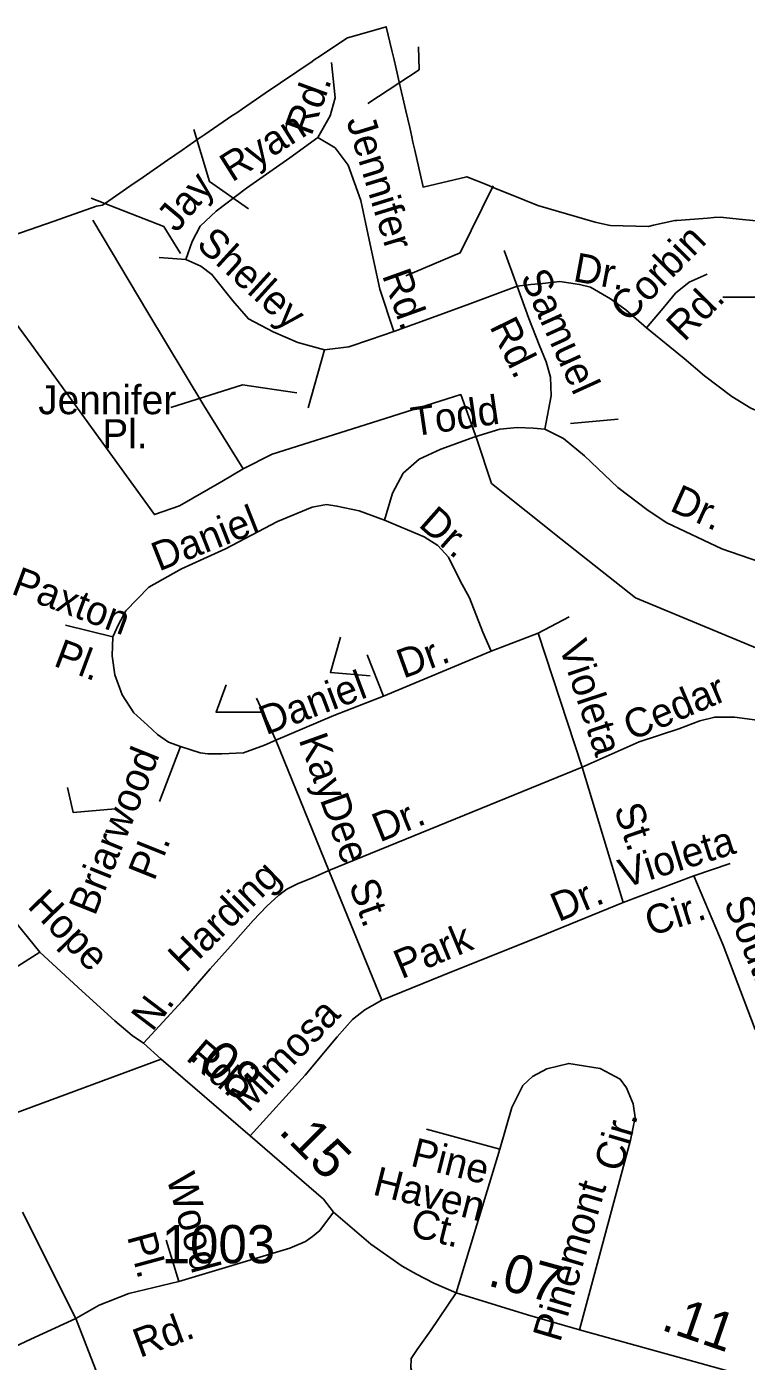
# Model space of a CAD drawing. Extents: x 2206922 to 2357709, y 510027 to 673830.
# Drawn here: x 2319435 to 2321793, y 598239 to 602609 of the extents above; entities that cross this region are included whole.
import ezdxf

# ---------------------------------------------------------------- set-up
doc = ezdxf.new("R2010")
doc.units = 0
for name, color, linetype in [('Exist Boundary Political City Limit New', 7, 'Continuous'), ('Exist Hydrographic Misc Water Feature', 7, 'Continuous'), ('Exist Road Non-System Type 51', 7, 'Continuous'), ('Exist Road Non-System Type 51 Label', 7, 'Continuous'), ('Exist Road Secondary Mileage Hundredths English Label', 7, 'Continuous'), ('Exist Road Secondary Type 51 Attributed', 7, 'Continuous'), ('Exist Road Secondary Type 51 Label', 7, 'Continuous'), ('Exist Road Secondary Type 51 Number Label', 7, 'Continuous'), ('Map Preparation Boundary City Limit Buffer Line', 7, 'Continuous')]:
    doc.layers.add(name, color=color, linetype=linetype)

msp = doc.modelspace()

# ---------------------------------------------------------------- linework, layer by layer
at = {"layer": 'Exist Boundary Political City Limit New'}
for points in [[(2319302.8, 601895.4), (2319524.8, 601972.6), (2319555.2, 601983.2), (2319664.2, 602021.1), (2319683.8, 602024.5), (2319693.5, 602031.3), (2319773.2, 602086.5), (2319816.2, 602116.2), (2319896, 602171.5), (2319944.2, 602204.8), (2320000, 602243.4), (2320005.2, 602247.1), (2320018.8, 602256.4), (2320107.5, 602316.6), (2320123.2, 602327.2), (2320142.2, 602340.3), (2320216.2, 602391.1), (2320370.2, 602495.4), (2320377, 602500), (2320397.5, 602513.8), (2320451.5, 602549.4), (2320486, 602572.2), (2320510, 602579.2), (2320612.8, 602608.9), (2320631.5, 602530.6), (2320638.8, 602500), (2320644.2, 602476), (2320653.5, 602437), (2320677.5, 602333.2)], [(2320677.5, 602333.2), (2320689.8, 602278.9), (2320696.5, 602248.5), (2320700.5, 602230.9), (2320706.2, 602205), (2320732.5, 602089.1), (2320733.5, 602083.8), (2320876.8, 602117.6), (2320943.8, 602090.6), (2320971.2, 602079.6), (2321018.2, 602060.7), (2321109.8, 602023.9), (2321297.5, 601968.4), (2321341, 601959.1), (2321348, 601957.8), (2321472, 601955.1), (2321488.5, 601958.8), (2321558, 601974.1), (2321565, 601974.6), (2321666, 601982.3), (2321686.5, 601983.8), (2321707, 601985.4), (2321779.8, 601978), (2321905.8, 601965.2)]]:
    msp.add_lwpolyline(points, dxfattribs=at)
at = {"layer": 'Exist Hydrographic Misc Water Feature'}
for points in [[(2319651.3, 601975), (2319832.1, 601672.8), (2320015.5, 601369.1), (2320143.8, 601160.7)], [(2319243, 601848.6), (2319449.7, 601568.9), (2319762, 601138.3), (2319853.5, 601011.4), (2319935.3, 601040.5), (2320074.1, 601119.7), (2320143.8, 601160.7)], [(2320143.8, 601160.7), (2320239.2, 601209.6), (2320544.1, 601304.9), (2320856.8, 601404.2), (2320910.3, 601258.7), (2320957.9, 601113.2), (2321185.3, 600931.8), (2321429.5, 600738.5), (2321842.9, 600567.2), (2322346.9, 600362.8), (2322643, 600741.7), (2323035.1, 601251.6), (2323257.7, 601549.8)]]:
    msp.add_lwpolyline(points, dxfattribs=at)
at = {"layer": 'Exist Road Non-System Type 51'}
for p, q in [((2319956.7, 601846.7), (2319869.5, 601852.8)), ((2320998.9, 601876.1), (2321042.1, 601759.8)), ((2320410.9, 601550.5), (2320357.2, 601360.7)), ((2321211.8, 600676.1), (2321110.4, 600623.3)), ((2319561.6, 600649.1), (2319717.4, 600611.1)), ((2321110.4, 600623.3), (2320956.3, 600564.5)), ((2321255.4, 600184.4), (2321110.4, 600623.3)), ((2320550.8, 600552.3), (2320603.5, 600416.4)), ((2320956.3, 600564.5), (2320603.5, 600416.4)), ((2320250.7, 600272.3), (2320187.8, 600410.3)), ((2320425.4, 599846.2), (2320250.7, 600272.3)), ((2319869.6, 600071.9), (2319938.4, 600252)), ((2320425.4, 599846.2), (2321255.4, 600184.4)), ((2321389.2, 599741.4), (2321255.4, 600184.4)), ((2320598.4, 599420.9), (2320425.4, 599846.2)), ((2321389.2, 599741.4), (2321620.3, 599828.7)), ((2321620.3, 599828.7), (2321739.3, 599869.2)), ((2319477.8, 599578.5), (2319261.3, 599441.6)), ((2320985, 598933.3), (2320744.9, 598999.5)), ((2320985, 598933.3), (2320841.7, 598463.2)), ((2319595.4, 598379.4), (2319421.1, 598727)), ((2319891.5, 598635.7), (2319933.4, 598499.8)), ((2319749.5, 597985.8), (2319595.4, 598379.4))]:
    msp.add_line(p, q, dxfattribs=at)
for points in [[(2320388.6, 602246.4), (2320429.1, 602317.4), (2320445.3, 602376.3), (2320433.2, 602491.9)], [(2319956.7, 601846.7), (2319977, 601905.6), (2320003.3, 601956.3), (2320056, 602005), (2320155.4, 602080.1), (2320297.3, 602179.5), (2320388.6, 602246.4)], [(2320388.6, 602246.4), (2320445.3, 602211.9), (2320487.9, 602155.1), (2320529.8, 602039.8), (2320556.9, 601911.3), (2320592, 601749), (2320638, 601611)], [(2320410.9, 601550.5), (2320323.7, 601574.9), (2320242.6, 601609.4), (2320161.5, 601652), (2320110.8, 601710.8), (2320041.8, 601798), (2320005.4, 601824.4), (2319956.7, 601846.7)], [(2321465.2, 601622.5), (2321526.1, 601693.5), (2321560.5, 601736.2), (2321605.1, 601772.7), (2321663.9, 601799.1)], [(2320638, 601611), (2320765, 601657), (2320886.7, 601701.7), (2321042.1, 601759.8)], [(2321042.1, 601759.8), (2321086.7, 601765.2), (2321124.6, 601768.6), (2321181.4, 601774.7), (2321246.2, 601764.6), (2321282.7, 601756.4), (2321347.6, 601717.9), (2321398.3, 601681.4), (2321465.2, 601622.5)], [(2321132.7, 601290.8), (2321153, 601400.4), (2321150.9, 601461.2), (2321136.8, 601512), (2321114.4, 601566.7), (2321080, 601654), (2321042.1, 601759.8)], [(2321465.2, 601622.5), (2321588.9, 601522.1), (2321655.8, 601465.3), (2321745, 601398.3), (2321807.9, 601359.8), (2321868.7, 601333.4), (2321945.8, 601303), (2322018.8, 601268.5), (2322085.7, 601219.8), (2322132.3, 601163), (2322162.7, 601116.3), (2322174.9, 601070.7), (2322187, 601028.1), (2322205.3, 600951), (2322223.5, 600871.9)], [(2320638, 601611), (2320560.9, 601585), (2320489.9, 601560.7), (2320410.9, 601550.5)], [(2320607.6, 600993.6), (2320633.9, 601081.8), (2320668.4, 601146.8), (2320721.1, 601193.4), (2320792.1, 601225.9), (2320903.6, 601266.5), (2320984.7, 601290.8), (2321043.5, 601296.9), (2321094.2, 601294.9), (2321132.7, 601290.8)], [(2321132.7, 601290.8), (2321193.5, 601260.4), (2321262.5, 601203.6), (2321372, 601100.1), (2321471.3, 601025), (2321532.1, 600984.5), (2321712.6, 600899.2), (2321836.3, 600856.6), (2321927.5, 600837.4), (2321996.5, 600835.3), (2322077.6, 600841.4), (2322156.6, 600855.6), (2322199.2, 600865.8), (2322223.5, 600871.9)], [(2319717.4, 600611.1), (2319735.7, 600651.7), (2319760, 600696.4), (2319835, 600773.5), (2319942.5, 600834.3), (2320086.5, 600899.2), (2320256.8, 600988.5), (2320370.3, 601035.2), (2320417, 601044.3), (2320451.4, 601039.2), (2320524.4, 601024), (2320607.6, 600993.6)], [(2320607.6, 600993.6), (2320737.3, 600938.8), (2320781.9, 600910.4), (2320816.4, 600871.9), (2320855.3, 600794.2), (2320885.9, 600738.4), (2320929, 600626.9), (2320956.3, 600564.5)], [(2319938.4, 600252), (2319899.9, 600266.2), (2319863.2, 600291.7), (2319830.9, 600321.4), (2319786.4, 600362.6), (2319747.8, 600421.4), (2319723.5, 600486.4), (2319715.4, 600549.3), (2319717.4, 600611.1)], [(2320603.5, 600416.4), (2320441.3, 600353.5), (2320250.7, 600272.3)], [(2321255.4, 600184.4), (2321441.9, 600266.9), (2321571.7, 600310.2), (2321640.6, 600335.9), (2321689.3, 600348.1), (2321754.2, 600348.1), (2321844.7, 600335.9), (2321950.2, 600306.1), (2322019.1, 600264.2), (2322074.5, 600202), (2322170.5, 600100.5), (2322413.8, 599803)], [(2320250.7, 600272.3), (2320214.2, 600256.1), (2320145.3, 600231.7), (2320074.3, 600227.7), (2320027.9, 600228), (2320003.3, 600231.7), (2319938.4, 600252)], [(2319817.5, 599280.1), (2319945.5, 599419.5), (2320036.1, 599523.7), (2320102.3, 599598.1), (2320176.7, 599681.9), (2320221.3, 599729.3), (2320260.5, 599765.1), (2320287.5, 599785.4), (2320324, 599803), (2320371.3, 599821.9), (2320425.4, 599846.2)], [(2321620.3, 599828.7), (2321716.3, 599601.4), (2321821.7, 599325.5)], [(2320598.4, 599420.9), (2320797.1, 599502), (2321137.8, 599638.6), (2321389.2, 599741.4)], [(2320167.2, 598977.2), (2320347, 599176), (2320452.4, 599301.8), (2320502.5, 599358.6), (2320543, 599389.8), (2320566, 599403.3), (2320598.4, 599420.9)], [(2321245.9, 598342.2), (2321413.5, 598963), (2321428.4, 599037.4), (2321421.6, 599082), (2321400, 599134.8), (2321379.7, 599163.2), (2321314.1, 599198), (2321210.8, 599214.6), (2321139.1, 599197), (2321091.8, 599171.3), (2321060.7, 599141.6), (2321024.2, 599069.9), (2320985, 598933.3)], [(2319933.4, 598499.8), (2320297, 598609.3), (2320348.4, 598631), (2320371.3, 598647.2), (2320395.7, 598667.5), (2320440.3, 598727)], [(2319933.4, 598499.8), (2319769.8, 598460.5), (2319672.5, 598422.7), (2319595.4, 598379.4)], [(2319121.4, 598448.6), (2319193.1, 598281.5), (2319207.4, 598259.7), (2319235.6, 598246), (2319275.1, 598244.1), (2319319.7, 598250.9), (2319448.1, 598311.8), (2319595.4, 598379.4)], [(2321170.3, 597586.3), (2321037.7, 597753.1), (2320890.4, 597934.4), (2320794.9, 598048.8), (2320711.6, 598169.9), (2320701.3, 598191.7), (2320693.1, 598217.8), (2320694.6, 598247.6), (2320714.4, 598277.9), (2320757.8, 598338.4), (2320841.7, 598463.2)]]:
    msp.add_lwpolyline(points, dxfattribs=at)
at = {"layer": 'Exist Road Non-System Type 51 Label'}
for points in [[(2320718.4, 602542.6), (2320720.5, 602468.1), (2320552.4, 602357.3)], [(2319982.4, 602272.1), (2320033.5, 602101.7), (2320161.2, 602012.2)], [(2320963.6, 602088.1), (2320855.6, 601868.2), (2320676.9, 601793.7)], [(2319646.5, 602047.6), (2319883.9, 601954.7), (2319938.4, 601865.8)], [(2322058.3, 601801.1), (2321928, 601722.9), (2321715.7, 601722.9)], [(2319907.1, 601362), (2320141.7, 601436.5), (2320320.4, 601410.4)], [(2321373.2, 601324.2), (2321216.8, 601309.3)], [(2320463.4, 600610.3), (2320429.9, 600494.8), (2320560.2, 600483.7)], [(2320088.8, 600453.6), (2320055.3, 600364.2), (2320207.9, 600364.2)], [(2319568.3, 600118.3), (2319586.9, 600036.3), (2319724.7, 600047.5)], [(2319875.9, 599227.8), (2318529.3, 598730.4), (2318439.4, 598697), (2318076.9, 598562.3), (2317685.5, 598416.9), (2317200.8, 598235.4)]]:
    msp.add_lwpolyline(points, dxfattribs=at)
at = {"layer": 'Exist Road Secondary Type 51 Attributed'}
for points in [[(2318498.2, 601663.5), (2318542.1, 601594.9), (2318660.7, 601409.7), (2318820.7, 601214.7), (2318885.4, 601114.3), (2318927.3, 601036.8), (2318961.6, 600970.7), (2319008.2, 600873.1), (2319051.3, 600756.2), (2319090.9, 600617.6), (2319100.2, 600571.4), (2319144.5, 600351.3), (2319197.8, 600111.2), (2319253, 599927.3), (2319300.4, 599837.8), (2319321.6, 599790.1), (2319355.9, 599740.5), (2319403.5, 599670), (2319477.8, 599578.5), (2319616.8, 599450.8), (2319723.5, 599353.6), (2319780.6, 599306), (2319817.5, 599280.1), (2319875.9, 599227.8)], [(2319875.9, 599227.8), (2320167.2, 598977.2), (2320407.2, 598770.3), (2320440.3, 598727), (2320562.9, 598622), (2320664.7, 598550.5), (2320712, 598524.8), (2320768.7, 598495), (2320841.7, 598463.2), (2320972.9, 598423.3), (2321075.6, 598390.9), (2321245.9, 598342.2), (2321872.6, 598168.2)]]:
    msp.add_lwpolyline(points, dxfattribs=at)
at = {"layer": 'Map Preparation Boundary City Limit Buffer Line'}
for points in [[(2319302.8, 601895.4), (2319524.8, 601972.6), (2319555.2, 601983.2), (2319664.2, 602021.1), (2319683.8, 602024.5), (2319693.5, 602031.3), (2319773.2, 602086.5), (2319816.2, 602116.2), (2319896, 602171.5), (2319944.2, 602204.8), (2320000, 602243.4), (2320005.2, 602247.1), (2320018.8, 602256.4), (2320107.5, 602316.6), (2320123.2, 602327.2), (2320142.2, 602340.3), (2320216.2, 602391.1), (2320370.2, 602495.4), (2320377, 602500), (2320397.5, 602513.8), (2320451.5, 602549.4), (2320486, 602572.2), (2320510, 602579.2), (2320612.8, 602608.9), (2320631.5, 602530.6), (2320638.8, 602500), (2320644.2, 602476), (2320653.5, 602437), (2320677.5, 602333.2)], [(2320677.5, 602333.2), (2320689.8, 602278.9), (2320696.5, 602248.5), (2320700.5, 602230.9), (2320706.2, 602205), (2320732.5, 602089.1), (2320733.5, 602083.8), (2320876.8, 602117.6), (2320943.8, 602090.6), (2320971.2, 602079.6), (2321018.2, 602060.7), (2321109.8, 602023.9), (2321297.5, 601968.4), (2321341, 601959.1), (2321348, 601957.8), (2321472, 601955.1), (2321488.5, 601958.8), (2321558, 601974.1), (2321565, 601974.6), (2321666, 601982.3), (2321686.5, 601983.8), (2321707, 601985.4), (2321779.8, 601978), (2321905.8, 601965.2)]]:
    msp.add_lwpolyline(points, dxfattribs=at)

# ---------------------------------------------------------------- texts
at = {"layer": 'Exist Road Non-System Type 51 Label'}
for s, rotation, p in [('Rd.', 69.9218, (2320367.6, 602248.3)), ('Ryan', 32.2245, (2320107.5, 602098.1)), ('Jennifer', 287.0543, (2320481.4, 602301.9)), ('Jay', 50.1434, (2319926, 601931.6)), ('Shelley', 317.6564, (2319987, 601891)), ('Corbin', 45.5024, (2321404.9, 601636.5)), ('Dr.', 349.4776, (2321221.9, 601776.5)), ('Rd.', 289.7261, (2320598.3, 601795)), ('Samuel', 294.4519, (2321051.1, 601789.3)), ('Rd.', 45.5024, (2321589.1, 601574.6)), ('Rd.', 296.181, (2320949.7, 601627.5)), ('Todd', 8.4189, (2320701.8, 601267.2)), ('Dr.', 335.793, (2321538.1, 601025.9)), ('Daniel', 21.5918, (2319868.1, 600824.7)), ('Dr.', 318.5346, (2320715.1, 600975)), ('Paxton', 339.5208, (2319380.5, 600753.5)), ('Pl.', 339.5208, (2319519.3, 600517.3)), ('Dr.', 19.808, (2320668.8, 600473.9)), ('Violeta', 288.332, (2321177.7, 600582.5)), ('Daniel', 20.5363, (2320218.8, 600288.5)), ('Cedar', 23.1549, (2321415.9, 600269.6)), ('Kay', 289.6666, (2320325.2, 600274.9)), ('Briarwood', 68.0781, (2319658.3, 599694.4)), ('Dee', 289.6072, (2320394.6, 600078.8)), ('Dr.', 21.9906, (2320591.5, 599937.4)), ('St.', 288.7948, (2321358, 600049.1)), ('Violeta', 17.3564, (2321393, 599787.9)), ('Pl.', 68.0781, (2319852.6, 599808.6)), ('Harding', 44.4553, (2319955.1, 599508.3)), ('St.', 289.6072, (2320489.3, 599799.7)), ('Dr.', 22.7826, (2321177.3, 599676.5)), ('Cir.', 17.3564, (2321478.6, 599630.3)), ('South', 292.2219, (2321717.1, 599740.1)), ('Park', 22.5981, (2320663.1, 599489.6)), ('N.', 52.8375, (2319846.4, 599315.1)), ('Mimosa', 46.2321, (2320160.3, 599049.9)), ('Cir.', 73.5058, (2321382.7, 598855.1)), ('Pine', 345.9309, (2320688.9, 598879.8)), ('Wood', 285.2055, (2319892.1, 598841.4)), ('Haven', 345.9309, (2320565.1, 598785.8)), ('Pinemont', 73.5058, (2321182.4, 598298.2)), ('Ct.', 345.9309, (2320687.2, 598650.2)), ('Pl.', 285.2055, (2319763.2, 598647.4)), ('Rd.', 20.3483, (2319805.6, 598249.6))]:
    msp.add_text(s, height=95, rotation=rotation, dxfattribs=at).set_placement(p)
for s, p in [('Jennifer', (2319472.8, 601340)), ('Pl.', (2319682.8, 601228.7))]:
    msp.add_text(s, height=95, dxfattribs=at).set_placement(p)
at = {"layer": 'Exist Road Secondary Mileage Hundredths English Label'}
for s, rotation, p in [('.08', 319.4624, (2319958.7, 599235.9)), ('.15', 315.0297, (2320256.6, 598989.5)), ('.07', 344.6721, (2320941.6, 598488.1)), ('.11', 341.0302, (2321509.5, 598343.3))]:
    msp.add_text(s, height=125, rotation=rotation, dxfattribs=at).set_placement(p)
at = {"layer": 'Exist Road Secondary Type 51 Label'}
for s, rotation, p in [('Hope', 314.2785, (2319433.8, 599726.8)), ('Rd.', 319.4624, (2319952.9, 599228.6))]:
    msp.add_text(s, height=95, rotation=rotation, dxfattribs=at).set_placement(p)
at = {"layer": 'Exist Road Secondary Type 51 Number Label'}
msp.add_text('1003', height=125, dxfattribs=at).set_placement((2319877.2, 598560.1))

doc.saveas('drawing.dxf')
